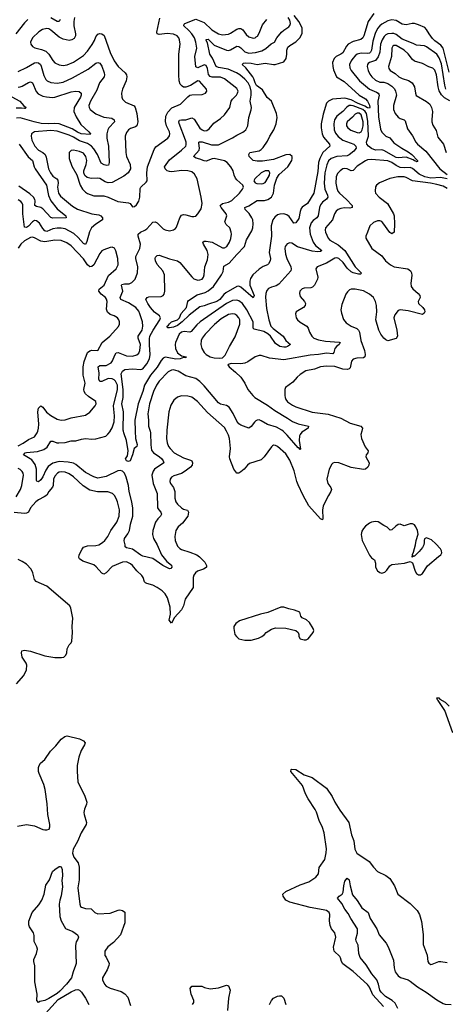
# Model space of a CAD drawing. Header units: inches. Extents: x 1473912 to 1647258, y 640388 to 773423.
# Tile 261 of 420: x 1513664 to 1517833, y 724391 to 734029. Entities that reach past the tile are written whole.
import ezdxf

# ---------------------------------------------------------------- set-up
doc = ezdxf.new("R2010")
doc.units = ezdxf.units.IN
doc.header["$MEASUREMENT"] = 0
doc.layers.add('B5712', color=7, linetype='Continuous')
doc.layers.add('B5713', color=7, linetype='Continuous')

msp = doc.modelspace()

# ---------------------------------------------------------------- linework, layer by layer
at = {"layer": 'B5712', "color": 5}
for points, elevation in [([(1515104.9, 730000), (1515103.2, 729930), (1515108.6, 729888.6), (1515122.8, 729850), (1515136.5, 729830), (1515178.5, 729790), (1515270, 729739.7), (1515337.9, 729717.9), (1515350.2, 729710), (1515358, 729690), (1515353, 729670), (1515337.2, 729650), (1515285.5, 729610), (1515250, 729586.9), (1515174.9, 729565.1), (1515151.8, 729550), (1515139, 729530), (1515136.1, 729510), (1515141.8, 729490), (1515170.6, 729450.6), (1515185, 729410), (1515185.4, 729345.4), (1515193.8, 729310), (1515210, 729287.7), (1515250.1, 729250.1), (1515270, 729236.9), (1515306.4, 729226.4), (1515318, 729210), (1515310.1, 729169.9), (1515258.5, 729101.5), (1515215.8, 729064.2), (1515194, 729030), (1515185.2, 728970), (1515187.7, 728930), (1515210, 728875.5), (1515233.6, 728853.6), (1515250, 728843.9), (1515330, 728818.3), (1515398, 728790), (1515424.9, 728770), (1515477.7, 728717.7), (1515494.9, 728685.1), (1515492.7, 728670), (1515480.6, 728659.4), (1515466, 728650), (1515407, 728630), (1515385.4, 728614.6), (1515368.8, 728591.2), (1515362.3, 728570), (1515362.6, 728470), (1515283.8, 728356.2), (1515267.9, 728290), (1515250, 728251.7), (1515181.3, 728178.7), (1515150, 728122.9), (1515129.9, 728150), (1515141.4, 728210), (1515139.4, 728279.4), (1515110.8, 728370.8), (1515090, 728407.6), (1515058.3, 728438.3), (1515010, 728471.9), (1514970, 728492.4), (1514908.7, 728508.7), (1514896.3, 728516.3), (1514887.6, 728527.6), (1514873.8, 728570), (1514859.8, 728590), (1514813.1, 728633.1), (1514770, 728686.2), (1514750, 728703.4), (1514710, 728720.8), (1514670, 728718.1), (1514570, 728675.2), (1514510, 728614), (1514490, 728602.3), (1514470, 728609.7), (1514414.1, 728674.1), (1514392, 728692), (1514281.6, 728730), (1514251.8, 728750), (1514244.5, 728764.5), (1514248.6, 728790), (1514274.9, 728845.1), (1514290, 728864.2), (1514330, 728877.6), (1514410, 728882.7), (1514438, 728890), (1514475.1, 728910), (1514498, 728930), (1514529, 728971), (1514558.2, 729030), (1514615.5, 729110), (1514638, 729170), (1514642.2, 729230), (1514622.7, 729310), (1514610, 729340.9), (1514592.8, 729370), (1514573.3, 729390), (1514526.4, 729406.4), (1514427, 729407), (1514350, 729423.7), (1514286.9, 729466.9), (1514190, 729554.8), (1514150, 729584.6), (1514110, 729599.5), (1514070, 729604), (1514050, 729599.4), (1514035.6, 729590), (1514010, 729561.1), (1513995.8, 729530), (1513991.9, 729470), (1513986, 729454), (1513950.2, 729410), (1513930, 729376.4), (1513903, 729357), (1513848, 729330), (1513822, 729310), (1513771, 729250), (1513750, 729206.9), (1513730, 729197.7), (1513710, 729196.8), (1513610, 729205)], 780), ([(1513650, 729857.8), (1513697.3, 729882.7), (1513750, 729919.7), (1513810, 729944.7), (1513835.9, 729984.1), (1513840.7, 730000)], 780), ([(1514941.4, 730000), (1514946, 729986), (1514948.4, 729868.4), (1514956.1, 729816.1), (1514974.2, 729790), (1515030, 729754.8), (1515056.8, 729730), (1515071.2, 729710), (1515074.9, 729690), (1514983.2, 729630), (1514970.1, 729609.9), (1514959.8, 729570), (1514970.8, 729490), (1515012.1, 729390), (1515014.2, 729250), (1515026.5, 729230), (1515047.4, 729210), (1515054.3, 729190), (1515043.1, 729170), (1515016.5, 729143.5), (1514994.2, 729110), (1514968.3, 729030), (1514964.2, 728990), (1514973.6, 728950), (1515010.2, 728890), (1515052.8, 728790), (1515105, 728725), (1515150.3, 728690), (1515153.8, 728670), (1515144.4, 728655.6), (1515130, 728654), (1515066.9, 728686.9), (1514970, 728754.7), (1514870, 728778.9), (1514850, 728788.4), (1514770, 728845.1), (1514710, 728860.7), (1514696, 728870), (1514697.6, 728890), (1514688.6, 728928.6), (1514689.8, 728950), (1514722.8, 728997.2), (1514739.1, 729030), (1514749.2, 729090), (1514773.1, 729170), (1514772.8, 729247.2), (1514763.6, 729310), (1514738, 729410), (1514730.4, 729470), (1514708.1, 729550), (1514691.1, 729590), (1514670, 729608.1), (1514650, 729614.7), (1514626.3, 729613.7), (1514510, 729557.6), (1514430, 729542.5), (1514390, 729553), (1514310, 729597.8), (1514214.4, 729674.4), (1514190, 729688.3), (1514138.4, 729698.4), (1514050, 729705.2), (1513990, 729686.7), (1513944.7, 729655.3), (1513919.9, 729620.1), (1513890, 729555.4), (1513870, 729523.6), (1513850, 729503.7), (1513832.1, 729512.1), (1513830, 729518), (1513829.2, 729630), (1513815.2, 729675.2), (1513782, 729722), (1513702.9, 729770), (1513718, 729790), (1513730, 729793.2), (1513838, 729802), (1513899.4, 729820.6), (1513933.9, 729846.1), (1513970, 729903.1), (1513990, 729901.7), (1514026.7, 729886.7), (1514046.6, 729886.6), (1514110, 729891.5), (1514170, 729906.2), (1514214.1, 729905.9), (1514270, 729923.2), (1514310, 729930.2), (1514370, 729923.9), (1514410, 729926.4), (1514506.7, 729953.3), (1514528.3, 729971.7), (1514550, 729999.3), (1514550.4, 730000)], 760), ([(1514795.7, 730000), (1514798.4, 729930), (1514814.4, 729870), (1514812.7, 729850), (1514785.5, 729830), (1514770.2, 729769.8), (1514746, 729710), (1514730, 729704.7), (1514710, 729709.7), (1514699.5, 729730), (1514718.9, 729761.1), (1514728.4, 729810), (1514711.2, 729910), (1514683.6, 729983.6), (1514680.2, 730000)], 740), ([(1517014.6, 730000), (1517006.5, 729970), (1517009, 729950), (1517012.6, 729930), (1517047.9, 729847.9), (1517076, 729810), (1517074.4, 729790), (1517058.4, 729770), (1517054, 729750), (1517086.7, 729690), (1517084.4, 729670), (1517072.4, 729650), (1517051.5, 729628.5), (1517030, 729625.4), (1516910, 729644), (1516790, 729689.7), (1516745.9, 729694.1), (1516730, 729689.5), (1516720.2, 729679.8), (1516694.4, 729630), (1516673.4, 729530), (1516683.1, 729490), (1516710.8, 729450.8), (1516718.5, 729430), (1516713.1, 729410), (1516688, 729372), (1516637.5, 729270), (1516628.6, 729228.6), (1516634, 729150), (1516630, 729134), (1516610, 729142), (1516496.3, 729270), (1516440.8, 729370), (1516390, 729476.3), (1516377.4, 729510), (1516353.6, 729613.6), (1516310, 729716.3), (1516270, 729778.2), (1516190, 729851.3), (1516170, 729862.4), (1516150, 729862.9), (1516141.7, 729858.3), (1516130, 729849.4), (1516059.5, 729750), (1516030, 729720.4), (1515916, 729684), (1515897, 729670), (1515863.8, 729630), (1515830, 729603.5), (1515810, 729589.7), (1515790, 729591.2), (1515762, 729630), (1515721, 729730), (1515718.3, 729750), (1515727.5, 729830), (1515718.4, 729930), (1515710, 729960.5), (1515689, 730000)], 780), ([(1516443.2, 730000), (1516427.3, 729990), (1516410.5, 729970), (1516404.6, 729955.4), (1516402.3, 729910), (1516414.4, 729825.6), (1516410, 729822.7), (1516397.6, 729837.6), (1516390, 729839.5), (1516283.3, 729963.3), (1516243.8, 730000)], 760), ([(1513630, 729359.3), (1513671.6, 729430), (1513684.6, 729470), (1513701.2, 729570), (1513698.2, 729590), (1513690, 729605.6), (1513670, 729624.4), (1513650, 729635.5)], 780), ([(1513631.8, 727528.2), (1513705.1, 727610), (1513730, 727666), (1513734.8, 727710), (1513728.2, 727730), (1513689.8, 727789.8), (1513682, 727830), (1513686.6, 727850), (1513710, 727859), (1513770, 727846.7), (1513910, 727801.1), (1514010, 727786.4), (1514075.1, 727784.9), (1514095.3, 727790), (1514117.2, 727810), (1514125.2, 727830), (1514130, 727872), (1514149, 727910), (1514168.7, 727930), (1514174.5, 727945.5), (1514182.7, 728030), (1514177, 728090), (1514184.5, 728170), (1514164.5, 728270), (1514154.5, 728290), (1513930, 728484.2), (1513826.3, 728530), (1513809.8, 728550), (1513793.6, 728613.6), (1513776.3, 728650), (1513730, 728699.5), (1513690, 728725.1), (1513650, 728743.7)], 820), ([(1517905, 727050), (1517827.2, 727267.2), (1517763.5, 727363.5), (1517755.1, 727370), (1517748.1, 727391.9), (1517770, 727390.2), (1517779.5, 727379.5), (1517830.3, 727350), (1517871.6, 727310)], 780), ([(1513644.6, 726135.4), (1513730, 726150.3), (1513810, 726138), (1513890, 726102.8), (1513910, 726098.8), (1513930, 726098.8), (1513953, 726107), (1513959.7, 726130), (1513958.5, 726150), (1513939.9, 726250), (1513933.3, 726353.3), (1513912.9, 726492.9), (1513901.5, 726541.5), (1513854.6, 726650), (1513848.7, 726671.3), (1513849.8, 726710.2), (1513855.1, 726730), (1513867.3, 726750), (1513912.1, 726787.9), (1513967.2, 726870), (1514019.4, 726920.6), (1514070, 726987.3), (1514106.2, 727013.8), (1514130, 727018.4), (1514248.9, 726988.9), (1514290.8, 726970), (1514304.9, 726950), (1514300.4, 726930), (1514265.7, 726874.3), (1514242.2, 726810), (1514228.4, 726730), (1514226.2, 726670), (1514234.3, 726570), (1514303.6, 726430), (1514321.3, 726370), (1514320.3, 726350), (1514300.1, 726299.9), (1514294.3, 726270), (1514295.6, 726250), (1514319.6, 726170), (1514316.5, 726150), (1514267.5, 726070), (1514230, 725984.2), (1514188.6, 725911.4), (1514180.5, 725870), (1514193.8, 725830), (1514235.9, 725775.9), (1514246.8, 725733.2), (1514248, 725610), (1514234.7, 725530), (1514253.4, 725370), (1514260.7, 725350), (1514270, 725342), (1514310.3, 725330.3), (1514364.4, 725324.4), (1514398.8, 725290), (1514430, 725278.4), (1514550, 725284.2), (1514630, 725313), (1514645.4, 725314.6), (1514671, 725310), (1514693.3, 725293.3), (1514693.4, 725190), (1514651.6, 725070), (1514583.2, 724996.8), (1514527.6, 724952.4), (1514498.7, 724910), (1514499.1, 724870), (1514511.8, 724851.8), (1514539.3, 724790), (1514538, 724770), (1514522.4, 724730), (1514476.3, 724650), (1514476.3, 724630), (1514494.9, 724590), (1514513, 724570), (1514530, 724559.5), (1514550, 724549.2), (1514658, 724518), (1514695.5, 724495.5), (1514722.5, 724462.5), (1514750, 724380.5)], 780), ([(1517228.7, 724370), (1517123.1, 724483.1), (1517090, 724559.7), (1517070, 724584.4), (1516930, 724712.8), (1516827.7, 724787.7), (1516815.4, 724810), (1516807.5, 724847.5), (1516800.3, 724860.3), (1516743, 724910), (1516737.4, 724950), (1516761.6, 725050), (1516749.7, 725089.7), (1516718.7, 725130), (1516703.7, 725163.7), (1516697.4, 725210), (1516701.6, 725270), (1516694, 725290), (1516668.2, 725308.2), (1516637.4, 725317.4), (1516510, 725340.4), (1516310, 725389.7), (1516269.6, 725410), (1516244.2, 725450), (1516242.9, 725470), (1516270, 725496.5), (1516410, 725561.2), (1516494.5, 725590), (1516565.6, 725634.4), (1516591.1, 725668.9), (1516597.2, 725730), (1516654, 725810), (1516667.2, 725872.8), (1516667.6, 725912.4), (1516645.3, 726070), (1516630, 726120.4), (1516596.5, 726190), (1516571.9, 726271.9), (1516559, 726299), (1516490, 726401.4), (1516464.2, 726450), (1516432.7, 726532.7), (1516319.3, 726670), (1516322, 726690), (1516330, 726693), (1516370, 726688.4), (1516450, 726638.3), (1516530.2, 726610.2), (1516668.5, 726508.5), (1516726.1, 726426.1), (1516751.1, 726370), (1516800.2, 726290), (1516889.3, 726170), (1516914.6, 726050), (1516936.6, 725990), (1516947.9, 725910), (1516965.7, 725870), (1517088.5, 725788.5), (1517130, 725733), (1517170, 725690.7), (1517250, 725652.7), (1517290, 725621.6), (1517334.9, 725550), (1517369, 725469), (1517490, 725378), (1517555.5, 725310), (1517579.3, 725270), (1517600.7, 725200.7), (1517616.1, 725076.1), (1517615.2, 724975.2), (1517653.7, 724873.7), (1517662, 724810), (1517670, 724794), (1517690, 724782), (1517703.6, 724783.6), (1517769.4, 724810.6), (1517790, 724810.6), (1517850, 724800.5)], 780), ([(1517367.6, 724350), (1517342.9, 724402.9), (1517312, 724430), (1517247.4, 724467.4), (1517203.7, 724510), (1517191.6, 724530), (1517179.9, 724590), (1517162, 724630), (1517112.3, 724690), (1517057.8, 724777.8), (1516997.7, 724850), (1516985, 724890), (1516977.7, 724970), (1516959.1, 725010), (1516955.4, 725030), (1516971.7, 725088.3), (1516971.6, 725131.6), (1516905.8, 725230), (1516880.8, 725280.8), (1516850, 725323.9), (1516819, 725379), (1516778, 725430), (1516793.2, 725450), (1516820.9, 725470), (1516831.4, 725488.6), (1516838.7, 725550), (1516850, 725598), (1516870, 725626), (1516890.3, 725610), (1516900.4, 725550), (1516923.7, 725463.7), (1516970, 725407.3), (1517016.7, 725336.7), (1517076.3, 725290), (1517098, 725230), (1517161.3, 725130), (1517183.8, 725070), (1517252.4, 724990), (1517274, 724954), (1517324.8, 724824.8), (1517332, 724750), (1517341.8, 724710), (1517370.4, 724670), (1517393.7, 724653.7), (1517470, 724630.2), (1517490, 724619.1), (1517561.3, 724561.3), (1517646.5, 724510), (1517750, 724434.4), (1517810, 724398.9), (1517830, 724393.1), (1517890, 724390.3)], 760), ([(1513918.9, 724301.1), (1514042.1, 724437.9), (1514170, 724513.8), (1514210, 724532.2), (1514235.5, 724535.5), (1514250.2, 724530.2), (1514270.4, 724510), (1514310.5, 724450), (1514342, 724390)], 760), ([(1515358, 724390), (1515369.4, 724410), (1515369.5, 724430), (1515345.4, 724490), (1515334.5, 724545.5), (1515349.7, 724570.3), (1515448.1, 724568.1), (1515474.6, 724554.6), (1515530, 724544.2), (1515610, 724551.5), (1515690, 724579.3), (1515710, 724570.7), (1515724.9, 724530), (1515708.8, 724450), (1515699.5, 724330)], 780), ([(1516109.6, 724390.4), (1516129.3, 724430), (1516150, 724450.6), (1516190, 724470.6), (1516210, 724474), (1516230, 724474), (1516250, 724451), (1516270.4, 724390)], 780)]:
    msp.add_lwpolyline(points, dxfattribs=dict(at, elevation=elevation))
for points, elevation in [([(1517150, 729116.9), (1517111.3, 729110), (1517090, 729100.5), (1517050, 729071.8), (1517030.4, 729050), (1517016.7, 729023.3), (1517009.1, 728990.9), (1517017.7, 728930), (1517089.1, 728789.1), (1517110, 728762), (1517140.7, 728740.7), (1517148.2, 728710), (1517148.8, 728668.8), (1517170, 728633.4), (1517190, 728616.4), (1517210, 728610.4), (1517238.9, 728621.1), (1517260.1, 728639.9), (1517290, 728682), (1517310, 728695.3), (1517431.8, 728708.2), (1517490, 728724.7), (1517510, 728712), (1517536.3, 728630), (1517550, 728607.3), (1517570, 728594), (1517590, 728594), (1517610, 728607.3), (1517658, 728682), (1517765.1, 728774.9), (1517789.6, 728790.4), (1517799.6, 728810), (1517795.8, 728830), (1517784, 728850), (1517740, 728900), (1517696.4, 728936.4), (1517650, 728958), (1517630, 728948), (1517624, 728930), (1517626.8, 728910), (1517622.8, 728890), (1517610, 728862), (1517578, 728822), (1517530, 728778), (1517522, 728778), (1517508.9, 728768.9), (1517510, 728794), (1517522, 728818), (1517541.2, 728890), (1517546.6, 728930), (1517566.3, 728993.7), (1517561.6, 729030), (1517545.1, 729065.1), (1517530, 729082.9), (1517510, 729093.3), (1517490, 729095.4), (1517430, 729074.5), (1517391, 729091), (1517370, 729088.3), (1517347.6, 729072.4), (1517310, 729034.5), (1517292.9, 729032.9), (1517262.8, 729062.8), (1517230, 729078), (1517173.9, 729113.9)], 820), ([(1516250, 728279.5), (1516222.4, 728277.6), (1516093.7, 728226.3), (1516022, 728210), (1515815.6, 728144.4), (1515779.9, 728120.1), (1515762, 728090), (1515760.7, 728070), (1515770.7, 728010.7), (1515786.8, 727990), (1515811.3, 727970), (1515870, 727954.9), (1515930, 727954.9), (1516004.8, 727975.2), (1516035.3, 727990), (1516062, 728010), (1516078, 728030), (1516130, 728064.7), (1516170, 728076), (1516270, 728074), (1516370, 728050.8), (1516391, 728030), (1516398.8, 728010), (1516398.8, 727990), (1516411.3, 727970), (1516450, 727957.3), (1516470, 727959.1), (1516490, 727968.2), (1516537.2, 728030), (1516544, 728050), (1516539, 728070), (1516501.2, 728130), (1516473.6, 728153.6), (1516430, 728175.3), (1516419, 728190), (1516408, 728230), (1516355.3, 728250), (1516301.7, 728261.7)], 820), ([(1513850, 724409.6), (1513834, 724430), (1513837.2, 724490), (1513814, 724610), (1513812.7, 724767.3), (1513803.7, 724810), (1513804.5, 724830), (1513829.6, 724890), (1513838.4, 724930), (1513833.6, 724953.6), (1513807, 725007), (1513806, 725066), (1513801.2, 725090), (1513762, 725150), (1513754.5, 725170), (1513754.2, 725205.8), (1513786, 725290), (1513853.4, 725366.6), (1513881.7, 725410), (1513905.4, 725470), (1513921.6, 725558.4), (1513957, 725610), (1513986.6, 725690), (1514008, 725712), (1514050, 725741), (1514059.8, 725739.8), (1514070, 725738), (1514080.5, 725710), (1514083, 725650), (1514077.1, 725602.9), (1514082.6, 725542.6), (1514072, 725452), (1514057.1, 725410), (1514050.8, 725370), (1514057.1, 725250), (1514069.4, 725209.4), (1514114, 725134), (1514183.6, 725103.6), (1514231, 725070), (1514238, 725058), (1514240.7, 725050), (1514235.5, 725030), (1514218.7, 725001.3), (1514212, 724968), (1514216.5, 724790), (1514212.4, 724770), (1514186.7, 724710), (1514171.8, 724650), (1514124.2, 724590), (1514058.4, 724521.6), (1514030, 724497), (1513950, 724448.9), (1513910, 724429.9), (1513861.3, 724418.7)], 760)]:
    msp.add_lwpolyline(points, close=True, dxfattribs=dict(at, elevation=elevation))
at = {"layer": 'B5713', "color": 5}
for points, elevation in [([(1517133.2, 734090), (1517077.3, 734010), (1517035.5, 733870), (1517025.4, 733850), (1517006.3, 733833.7), (1516930, 733814.5), (1516882.7, 733790), (1516865.3, 733770), (1516830, 733705), (1516810.1, 733689.9), (1516765.2, 733670), (1516743.6, 733650), (1516729.1, 733610), (1516729.6, 733569.6), (1516737.9, 733537.9), (1516766.2, 733470), (1516842.9, 733422.9), (1516987.4, 733290), (1517052.6, 733252.6), (1517070.4, 733230.4), (1517090, 733192.1), (1517092.4, 733167.6), (1517090, 733164.1), (1517070, 733165.9), (1517043.8, 733183.8), (1516973.1, 733210), (1516910, 733244), (1516850, 733259.4), (1516728.6, 733251.4), (1516688, 733232), (1516669.6, 733210.4), (1516635, 733105), (1516616.6, 733010), (1516616.6, 732970), (1516626.4, 732910), (1516638.2, 732878.2), (1516697.8, 732810), (1516700.7, 732790), (1516632.5, 732727.5), (1516602.3, 732670), (1516592.2, 732630), (1516583.7, 732543.7), (1516545.5, 732330), (1516482.2, 732230), (1516430, 732193.1), (1516420.9, 732179.1), (1516409.6, 732150.4), (1516397.4, 732082.6), (1516370, 732039.1), (1516350, 732038.3), (1516303.3, 732103.3), (1516279.7, 732119.7), (1516250, 732128.8), (1516213.5, 732126.5), (1516190, 732118.3), (1516163.4, 732096.6), (1516144.8, 732070), (1516128.4, 732010), (1516129.6, 731910), (1516108.7, 731750), (1516119.1, 731690), (1516118.3, 731670), (1516102, 731638), (1516090, 731628.2), (1516050, 731613.6), (1516010, 731586.5), (1515947.9, 731530), (1515924.4, 731495.6), (1515917.5, 731470), (1515918.9, 731430), (1515961.5, 731330), (1515950, 731305.6), (1515831, 731411), (1515810, 731419.1), (1515790, 731416.2), (1515683.4, 731356.6), (1515662.1, 731337.9), (1515624.7, 731290), (1515595.8, 731270), (1515514.3, 731245.7), (1515470, 731226.6), (1515430, 731219.6), (1515323.2, 731136.8), (1515257.2, 731070), (1515210, 731035.9), (1515170, 731020.3), (1515130, 731012), (1515113.6, 731013.6), (1515109.8, 731030), (1515121.8, 731038.2), (1515130, 731052.2), (1515151.8, 731070), (1515209.8, 731090.2), (1515229.7, 731110), (1515246.1, 731153.9), (1515298, 731210), (1515309.6, 731270), (1515318.3, 731281.7), (1515403.9, 731336.1), (1515480.5, 731359.5), (1515510, 731373.6), (1515562.3, 731417.7), (1515640.9, 731530), (1515655.7, 731564.3), (1515664.5, 731615.5), (1515716, 731644), (1515790, 731731.7), (1515865.5, 731810), (1515885, 731875), (1515939.3, 731960.7), (1515947.7, 731990), (1515951.2, 732030), (1515947.5, 732070), (1515939.1, 732090), (1515912.4, 732132.4), (1515871.6, 732170), (1515868.3, 732190), (1515910, 732207.8), (1515990, 732258.8), (1516061.9, 732258.1), (1516093.2, 732270), (1516130, 732291.8), (1516150.5, 732329.5), (1516159.3, 732410), (1516181.6, 732478.4), (1516206.9, 732513.1), (1516291.3, 732590), (1516329.8, 732650), (1516334.3, 732670), (1516332.4, 732690), (1516310, 732710.7), (1516270, 732704.8), (1516150, 732660.2), (1516043.9, 732643.9), (1515990, 732643.7), (1515949.8, 732649.8), (1515911.8, 732690), (1515907, 732710), (1515919.3, 732730), (1516010, 732745.8), (1516030, 732756.5), (1516050, 732777), (1516090, 732841.3), (1516113.5, 732890), (1516154.2, 732950), (1516177.6, 733010), (1516187.6, 733070), (1516178.8, 733110), (1516130, 733231.3), (1516088.1, 733268.1), (1516042.1, 733342.1), (1515984, 733384), (1515970, 733410), (1515959.1, 733450), (1515948.7, 733470), (1515878.8, 733558.8), (1515843.6, 733590), (1515856.4, 733603.6), (1515872.5, 733607.5), (1515930, 733602.6), (1515990, 733590.1), (1516070, 733601.5), (1516150, 733588.9), (1516168, 733590), (1516250, 733617.7), (1516272.8, 733650), (1516280.2, 733690), (1516280.9, 733730), (1516290, 733758.9), (1516310, 733777.5), (1516369.3, 733810.7), (1516410, 733853.8), (1516430, 733895.5), (1516429.9, 733950), (1516397.5, 734010), (1516351.4, 734070)], 720), ([(1513745.6, 734030), (1513710, 733997.8), (1513626.8, 733890)], 760), ([(1514202.2, 734050), (1514195.8, 734010), (1514196, 733970), (1514210.2, 733889.8), (1514210.2, 733869.8), (1514196.9, 733843.1), (1514176.3, 733830), (1514150, 733825.7), (1514090, 733836.8), (1514050, 733858.6), (1513970, 733926.3), (1513950, 733937.8), (1513930, 733942.3), (1513886.9, 733933.1), (1513852.2, 733910), (1513790.4, 733850), (1513772, 733810), (1513774.4, 733790), (1513790, 733766), (1513813.7, 733753.7), (1513876.9, 733736.9), (1513920.1, 733720.1), (1513951.5, 733691.5), (1513990, 733630.3), (1514010, 733607.4), (1514050, 733586), (1514090, 733579.5), (1514130, 733586.5), (1514190, 733612.3), (1514290, 733678.9), (1514330, 733721.8), (1514375.8, 733784.2), (1514396.4, 733823.6), (1514410, 733862.4), (1514430, 733887.4), (1514450, 733893.8), (1514470, 733890.3), (1514493.3, 733873.3), (1514550, 733708.7), (1514590, 733627), (1514630, 733571.8), (1514698.4, 733510), (1514711.7, 733490), (1514714, 733470), (1514708.2, 733430), (1514671.7, 733350), (1514662.6, 733310), (1514664.2, 733270), (1514671.3, 733251.3), (1514700, 733220), (1514785.8, 733185.8), (1514796.5, 733170), (1514812, 733110), (1514821.1, 733030), (1514810.4, 732990), (1514798.9, 732981.1), (1514750, 732963.9), (1514730.3, 732950), (1514710, 732925.1), (1514696.5, 732890), (1514702.4, 732730), (1514711.7, 732690), (1514745.7, 732610), (1514748.7, 732570), (1514726.4, 732530), (1514684.1, 732495.9), (1514570, 732433.5), (1514530, 732430.9), (1514501.8, 732441.8), (1514450, 732474.8), (1514430, 732478.7), (1514370, 732473.1), (1514350, 732476), (1514325.1, 732485.1), (1514303.1, 732503.1), (1514292.8, 732530), (1514293.7, 732550), (1514315.1, 732610), (1514323.1, 732650), (1514313.8, 732690), (1514290, 732723.1), (1514250, 732738.8), (1514190, 732750.9), (1514170, 732749.6), (1514150.3, 732729.7), (1514150.3, 732670), (1514176.3, 732596.3), (1514223.8, 732510), (1514256.4, 732410), (1514280.4, 732370), (1514310, 732340.4), (1514330, 732327), (1514390, 732304.6), (1514490, 732304.2), (1514530, 732292.2), (1514624.7, 732250), (1514730, 732237.3), (1514748, 732228), (1514770, 732198), (1514790, 732198.8), (1514810, 732216), (1514830, 732251.3), (1514840.5, 732290), (1514842.9, 732377.1), (1514849.6, 732390.4), (1514903.2, 732436.8), (1514912.7, 732450), (1514909.6, 732529.6), (1514917.3, 732590), (1514980.6, 732759.4), (1514996.2, 732783.8), (1515115.1, 732870), (1515130, 732891.3), (1515135.6, 732910), (1515131.5, 732930), (1515101.7, 732990), (1515091.7, 733031.7), (1515095.4, 733084.6), (1515115.6, 733124.4), (1515153.2, 733166.8), (1515238, 733202), (1515310, 733274.9), (1515330, 733288.5), (1515350, 733293.4), (1515450, 733296.5), (1515483.7, 733310), (1515497.6, 733330), (1515493.3, 733350), (1515426.7, 733426.7), (1515410, 733430.7), (1515336.4, 733383.6), (1515290, 733369.7), (1515270, 733369.7), (1515256.6, 733376.6), (1515237.4, 733397.4), (1515227.4, 733430), (1515223.8, 733490), (1515223.9, 733690), (1515234.5, 733790), (1515230.6, 733830), (1515223.5, 733850), (1515206.3, 733870), (1515170, 733885.5), (1515110, 733894.6), (1515030, 733882.5), (1515011.8, 733890), (1515007.2, 733907.2), (1515036.9, 734043.1)], 780), ([(1514059.4, 734030), (1514050.1, 734009.9), (1514030, 734011.4), (1513970, 734046)], 760), ([(1514550.4, 730000), (1514570, 730033), (1514588.4, 730091.6), (1514594.2, 730150), (1514583.8, 730250), (1514622.8, 730410), (1514621, 730450), (1514603, 730490), (1514590, 730503.9), (1514570, 730514.5), (1514530, 730515.7), (1514470, 730487.7), (1514448.7, 730488.7), (1514440.6, 730510), (1514442.7, 730570), (1514434.5, 730630), (1514450, 730643.2), (1514510, 730644.7), (1514559.2, 730670), (1514574.4, 730690), (1514595, 730745), (1514610, 730766.3), (1514630, 730770.2), (1514710, 730738.5), (1514770, 730736.1), (1514812.2, 730747.8), (1514830, 730763.7), (1514842.5, 730790), (1514849.1, 730850), (1514824.2, 730910), (1514825.6, 730930), (1514863, 730990), (1514871.1, 731030), (1514866.5, 731070), (1514842.3, 731150), (1514830, 731176.4), (1514800.3, 731210), (1514730, 731258.7), (1514656.4, 731290), (1514648.7, 731310), (1514675.3, 731370), (1514661.5, 731430), (1514664.7, 731435.3), (1514690, 731443), (1514735.4, 731444.6), (1514764.1, 731455.9), (1514795.6, 731490), (1514819.8, 731550), (1514821.6, 731610), (1514800.8, 731690), (1514801.2, 731710), (1514841, 731790), (1514847, 731830), (1514824.4, 731910), (1514826.2, 731930), (1514847.3, 731950), (1514890, 731967.1), (1514910, 731980.2), (1514970, 732046), (1514990, 732051.6), (1515010, 732038.9), (1515070, 731980.3), (1515090, 731970.3), (1515130, 731962.6), (1515169.7, 731970.3), (1515190, 731983.8), (1515201, 731999), (1515232.6, 732090), (1515250, 732115.8), (1515270, 732121.1), (1515290, 732118.7), (1515350, 732101.7), (1515370, 732101.1), (1515390, 732107), (1515410, 732128.2), (1515441.8, 732178.2), (1515451.2, 732228.8), (1515442.8, 732290), (1515402.2, 732470), (1515377.3, 732517.3), (1515350, 732538), (1515310, 732550.6), (1515252.3, 732552.3), (1515150, 732540.2), (1515130, 732542.5), (1515109.7, 732550), (1515088.1, 732568.1), (1515083.5, 732590), (1515130, 732657.5), (1515250.7, 732750), (1515290.4, 732789.6), (1515296, 732804), (1515295.9, 732830), (1515289.4, 732850), (1515227.2, 733012.8), (1515223.2, 733030), (1515230, 733044.9), (1515250, 733049.3), (1515290, 733048), (1515350, 733069.2), (1515373.8, 733053.8), (1515430, 732965.8), (1515450, 732949.4), (1515470, 732940.9), (1515496.7, 732943.3), (1515519.6, 732960.4), (1515564.5, 733015.5), (1515630, 733060.9), (1515670, 733098.9), (1515722, 733170), (1515734, 733230), (1515747.4, 733250), (1515786.6, 733290), (1515798.9, 733310), (1515803.8, 733330), (1515790, 733355.3), (1515669.7, 733450), (1515630, 733466.3), (1515550, 733464.5), (1515530, 733471.3), (1515513.3, 733493.3), (1515504.2, 733550), (1515490, 733581.6), (1515470, 733585.8), (1515410, 733558.4), (1515388.3, 733568.3), (1515379.1, 733670), (1515398.9, 733750), (1515390.5, 733810), (1515375.2, 733850), (1515349.2, 733890), (1515322.5, 733922.5), (1515271.1, 733970), (1515276.6, 733983.4), (1515280.5, 733990), (1515390, 734032.9), (1515470, 734000.6), (1515545.7, 733930), (1515610.8, 733889.2), (1515650, 733880.9), (1515710, 733887.8), (1515730, 733895.6), (1515790, 733935.3), (1515810, 733942.3), (1515830, 733941.5), (1515849.5, 733929.5), (1515883.1, 733883.1), (1515910, 733860.8), (1515950, 733849.3), (1515970, 733852.4), (1515980.7, 733859.3), (1515992.1, 733867.9), (1516010, 733895.3), (1516042.1, 733977.9), (1516084.7, 734030)], 760), ([(1514680.2, 730000), (1514678.1, 730010), (1514682.6, 730190), (1514665.9, 730270), (1514677, 730330), (1514676.8, 730410), (1514657.7, 730562.3), (1514671.9, 730590), (1514695.8, 730604.2), (1514770, 730610.8), (1514850, 730605.5), (1514870, 730610.7), (1514910, 730659), (1514935.2, 730710), (1514943.1, 730750), (1514934.3, 730845.7), (1514934.6, 730905.4), (1514939.3, 730930), (1514970.3, 730989.7), (1515037.4, 731090), (1515042.7, 731110), (1515033.5, 731130), (1514985.3, 731165.3), (1514944.5, 731210), (1514918, 731250), (1514900.5, 731290), (1514911.3, 731308.7), (1514930, 731316), (1515050, 731317.7), (1515070.7, 731329.3), (1515079.3, 731340.7), (1515087.3, 731370), (1515084.2, 731530), (1515067.2, 731570), (1515010, 731631.6), (1514993.7, 731670), (1514989.8, 731690), (1514994.9, 731705.1), (1515010, 731719.3), (1515030, 731723.1), (1515130, 731689.2), (1515210, 731668.9), (1515233.5, 731653.5), (1515350, 731511.8), (1515370, 731493.8), (1515410, 731480.2), (1515430, 731482), (1515450, 731490.2), (1515465.3, 731510), (1515472.2, 731530), (1515478.7, 731610), (1515502.4, 731677.6), (1515508.8, 731730), (1515500.7, 731770), (1515463.5, 731830), (1515458, 731850), (1515470, 731860.3), (1515490, 731861.5), (1515548, 731850), (1515650, 731796.5), (1515670, 731794.3), (1515694.5, 731810), (1515718, 731850), (1515731.8, 731888.2), (1515737.8, 731930), (1515736, 731950), (1515721.1, 731990), (1515685.1, 732025.1), (1515674.6, 732050), (1515692.3, 732107.7), (1515685.3, 732130), (1515636.8, 732190), (1515626.9, 732210), (1515651.4, 732228.6), (1515710, 732242), (1515741.9, 732258.1), (1515816.3, 732330), (1515847.6, 732370), (1515857, 732390), (1515849.4, 732410), (1515790, 732461.3), (1515778, 732478), (1515765.8, 732505.8), (1515755.5, 732550), (1515733.8, 732590), (1515695.9, 732630), (1515670, 732647.7), (1515570, 732669.2), (1515550, 732667.7), (1515490, 732643.8), (1515470, 732646.8), (1515430, 732664.7), (1515392.2, 732672.2), (1515368.2, 732690), (1515420.6, 732750), (1515424.3, 732770), (1515418.4, 732821.6), (1515419.5, 732830), (1515425.7, 732834.3), (1515450, 732832.4), (1515543.9, 732803.9), (1515610, 732805.3), (1515748.4, 732871.6), (1515790, 732899.7), (1515850, 732926.3), (1515863.6, 732936.4), (1515878, 732950), (1515898, 732990), (1515909.7, 733070), (1515932.4, 733147.6), (1515933.5, 733170), (1515921.2, 733230), (1515931.1, 733288.9), (1515931.5, 733330), (1515922.1, 733370), (1515902.3, 733410), (1515870, 733447.3), (1515820.3, 733490), (1515788.7, 733510), (1515704.6, 733544.6), (1515610, 733560.9), (1515590, 733570.6), (1515552, 733652), (1515526, 733690), (1515502.8, 733802.8), (1515490, 733826.3), (1515490, 733835.5), (1515510, 733838), (1515570, 733780.7), (1515690, 733731.1), (1515710, 733728.4), (1515730, 733734.5), (1515790, 733769.4), (1515810, 733767.4), (1515830, 733754.4), (1515870, 733713.9), (1515910, 733700.7), (1515973.7, 733706.3), (1516035.1, 733724.9), (1516073.8, 733746.2), (1516126.9, 733793.1), (1516158.7, 733810), (1516184.1, 733850), (1516230, 733906.4), (1516250, 733927.6), (1516299.9, 733960.1), (1516309.3, 733970.7), (1516315.4, 733990), (1516310, 734025.4), (1516294.5, 734050)], 740), ([(1517870, 733515.6), (1517811.1, 733751.1), (1517790, 733780.9), (1517730, 733822.3), (1517706, 733846), (1517673.6, 733890), (1517650, 733933.3), (1517632.6, 733952.6), (1517570, 733979.6), (1517530, 733991.1), (1517508.9, 733991.1), (1517450, 733979.8), (1517410, 733984.5), (1517350, 734021), (1517310, 734028.4), (1517270, 734016.5), (1517210, 733984.3), (1517190, 733967.7), (1517170, 733941.4), (1517146.2, 733893.8), (1517121.9, 733818.1), (1517110.9, 733730), (1517100.1, 733710), (1517090, 733701.1), (1517070, 733696.4), (1517010, 733701), (1516970, 733689.9), (1516950, 733675.9), (1516926.4, 733650), (1516910, 733627.1), (1516894.8, 733590), (1516897.4, 733557.4), (1516910.2, 733530), (1516990.9, 733430), (1517089.1, 733349.1), (1517159.5, 733319.5), (1517176.1, 733310), (1517181.1, 733301.1), (1517185.6, 733290), (1517173.4, 733230), (1517178, 733078), (1517197.9, 732957.9), (1517210, 732929.2), (1517249.2, 732890), (1517290.7, 732870.7), (1517330, 732823.5), (1517405.5, 732770), (1517470, 732735), (1517504.7, 732710), (1517561.3, 732650), (1517559.5, 732640.5), (1517550, 732637.6), (1517544.7, 732644.7), (1517530, 732647.9), (1517518.4, 732658.4), (1517450, 732682.6), (1517370, 732677.1), (1517350, 732681.1), (1517231.8, 732748.2), (1517210, 732754.2), (1517150, 732750.8), (1517110, 732769.3), (1517080.5, 732790), (1517065.5, 732810), (1517062.3, 732830), (1517081.7, 732890), (1517074.5, 733034.5), (1517059.7, 733110), (1517047.5, 733130), (1517024.7, 733150), (1516930, 733186.9), (1516909.8, 733190.2), (1516892.5, 733187.5), (1516868.1, 733171.9), (1516829.2, 733130), (1516770, 733083.7), (1516747.5, 733050), (1516741.4, 733010), (1516744.8, 732950), (1516758, 732918), (1516784.6, 732884.6), (1516830, 732850.9), (1516935.6, 732810), (1516956.2, 732790), (1516958.8, 732770), (1516937.9, 732742.1), (1516890, 732706), (1516870, 732696.3), (1516770, 732690.4), (1516715.2, 732670), (1516690, 732646.4), (1516672.3, 732607.7), (1516653.3, 732530), (1516644.9, 732430), (1516653.3, 732370), (1516679.2, 732310), (1516682.2, 732290), (1516669.1, 732270.9), (1516630, 732241.5), (1516610, 732216), (1516600.7, 732190), (1516588.5, 732110), (1516575.5, 732090), (1516538.2, 732061.8), (1516519.8, 732040.2), (1516507.6, 732012.4), (1516503.8, 731990), (1516509.3, 731930), (1516539, 731850), (1516560.1, 731820.1), (1516623.8, 731770), (1516610, 731759.7), (1516584.1, 731755.9), (1516530, 731761.7), (1516386.7, 731806.7), (1516330, 731841.1), (1516310, 731845.1), (1516284.2, 731835.8), (1516264.7, 731810), (1516262.2, 731790), (1516267.5, 731732.5), (1516280.6, 731690), (1516318.5, 731610), (1516322.4, 731590), (1516319, 731570), (1516201.5, 731438.5), (1516177.6, 731422.4), (1516130, 731410.8), (1516102.6, 731397.4), (1516083.5, 731376.5), (1516073.5, 731350), (1516071.8, 731311.8), (1516081.4, 731201.4), (1516103.9, 731090), (1516125.2, 731030), (1516146.9, 731006.9), (1516243.1, 730930), (1516270.3, 730890), (1516317.3, 730850), (1516288, 730830), (1516270, 730825), (1516250, 730822.7), (1516211.8, 730830), (1516170, 730858.5), (1516121.7, 730930), (1516095, 730955), (1516055.2, 730975.2), (1515960.2, 731000.2), (1515949.8, 731010), (1515949.9, 731070), (1515888.8, 731190), (1515845.8, 731250), (1515810, 731277.4), (1515790, 731283.4), (1515750, 731279.6), (1515690, 731252.1), (1515431.1, 731070), (1515399.1, 731040.9), (1515343.7, 730976.3), (1515330, 730968.7), (1515275.6, 730975.6), (1515248.6, 730970), (1515225.9, 730950), (1515190.1, 730870), (1515186.4, 730850), (1515189.5, 730810.5), (1515210, 730767.1), (1515250, 730739.5), (1515294, 730730), (1515290, 730718), (1515270, 730720.9), (1515234.8, 730710), (1515193.8, 730706.2), (1515110, 730723.8), (1515090, 730724.3), (1515070, 730717), (1515050, 730694.2), (1515011.7, 730628.3), (1514944.8, 730550), (1514888.3, 730450), (1514870, 730388.2), (1514823.2, 730270), (1514791.3, 730110), (1514795.7, 730000)], 740), ([(1517837.5, 733350), (1517826.7, 733386.7), (1517795, 733595), (1517773.7, 733653.7), (1517750, 733691.4), (1517650, 733763.8), (1517630, 733771.7), (1517550, 733778.2), (1517516.6, 733796.6), (1517410, 733836.9), (1517350, 733884.8), (1517330, 733892.3), (1517310, 733894.2), (1517270, 733888.8), (1517250, 733879.3), (1517235, 733865), (1517213.4, 733830), (1517198.9, 733790), (1517190.1, 733709.9), (1517176.3, 733663.7), (1517149.3, 733630.7), (1517090.3, 733610), (1517078.7, 733601.3), (1517069.2, 733590), (1517067.8, 733570), (1517078.5, 733530), (1517094.7, 733494.7), (1517112.9, 733470), (1517150, 733435.9), (1517190, 733418.5), (1517230, 733416.2), (1517270, 733405.5), (1517310, 733378), (1517333.4, 733353.4), (1517346.3, 733330), (1517355.3, 733290), (1517323.8, 733190), (1517326.4, 733150), (1517342.2, 733110), (1517370, 733075.6), (1517390, 733062), (1517428.2, 733048.2), (1517438.2, 733038.2), (1517461.6, 732961.6), (1517510.8, 732890.8), (1517542.4, 732830), (1517560.2, 732810), (1517641.6, 732741.6), (1517777.8, 732570), (1517850, 732513.1)], 760), ([(1517875.3, 733235.3), (1517823.9, 733263.9), (1517794.1, 733294.1), (1517773.8, 733333.8), (1517763.9, 733370), (1517746.2, 733490), (1517730, 733536.1), (1517710, 733553.3), (1517670, 733568.2), (1517610, 733600.6), (1517530, 733622.2), (1517510, 733639.8), (1517470, 733693.4), (1517429.8, 733730), (1517350, 733775.9), (1517330, 733777.1), (1517320.2, 733770), (1517310.2, 733750), (1517304.4, 733670), (1517276.2, 733570), (1517278.5, 733550), (1517291.8, 733531.8), (1517340.8, 733500.7), (1517376.5, 733470), (1517410, 733453.7), (1517473.6, 733433.6), (1517507.1, 733410), (1517530.8, 733370.7), (1517539.7, 733310), (1517548, 733288), (1517650, 733226.7), (1517680.4, 733200.4), (1517696.9, 733170), (1517708.2, 733130), (1517700.2, 733050), (1517700.7, 733030), (1517710, 732996.3), (1517743.9, 732943.9), (1517760, 732880), (1517813.8, 732810), (1517840.2, 732730)], 780), ([(1513650, 733522.2), (1513730, 733559.8), (1513810, 733607.3), (1513830, 733610.8), (1513850, 733607.5), (1513868.3, 733590), (1513875.2, 733575.2), (1513901.4, 733481.4), (1513921.8, 733441.8), (1513934, 733430), (1513970, 733414.5), (1514030, 733406.3), (1514090, 733418.1), (1514180.4, 733459.6), (1514336.7, 733543.3), (1514410, 733602.4), (1514429.4, 733610), (1514450, 733604.6), (1514470, 733574.9), (1514492.9, 733507.1), (1514496.3, 733490), (1514492.5, 733470), (1514447.4, 733410), (1514421.3, 733338.7), (1514356.8, 733230), (1514342.5, 733190), (1514344.3, 733170), (1514356.2, 733150), (1514410, 733107.7), (1514490, 733075.5), (1514566.3, 733066.3), (1514588.9, 733050), (1514592.4, 733030), (1514536.5, 732970), (1514526.2, 732950), (1514516.3, 732910), (1514518, 732870), (1514533.4, 732790), (1514542.3, 732630), (1514534.9, 732605.1), (1514517.7, 732602.3), (1514493.4, 732606.6), (1514462.8, 732622.8), (1514426.2, 732710), (1514390, 732766.1), (1514367.2, 732790), (1514330, 732815.3), (1514250, 732841.7), (1514190, 732879), (1514150, 732897.6), (1514030, 732938.5), (1513970, 732944.1), (1513808.5, 732931.5), (1513780.3, 732910), (1513776.5, 732890), (1513784.3, 732850), (1513813.8, 732790), (1513850, 732752.1), (1513890, 732729.3), (1513913, 732710), (1513924.1, 732684.1), (1513945.1, 732570), (1513964.8, 732530), (1513990, 732498.4), (1514029.2, 732470), (1514037.2, 732457.2), (1514041.9, 732430), (1514035, 732390), (1514036.6, 732370), (1514045.5, 732330), (1514062.6, 732302.6), (1514183.2, 732203.2), (1514230, 732175.5), (1514370, 732128.7), (1514438.1, 732118.1), (1514457.6, 732110), (1514476.5, 732090), (1514477, 732070), (1514410, 732026.3), (1514368.2, 731990), (1514348.3, 731951.7), (1514323.4, 731856.6), (1514310, 731829.7), (1514290, 731837.3), (1514237.9, 731897.9), (1514196, 731936), (1514110, 731981.2), (1514070, 731989.4), (1514030, 731989.4), (1513990, 731981.2), (1513930, 731955.9), (1513910, 731961.2), (1513890, 731984.4), (1513858.4, 732038.4), (1513830, 732061.1), (1513810, 732062.3), (1513790, 732049.1), (1513750, 732007.6), (1513730, 731995), (1513710, 731996.9), (1513695.7, 732130), (1513695.4, 732215.4), (1513690, 732234.3), (1513677.2, 732250), (1513650, 732265.6)], 760), ([(1513651, 733369), (1513670, 733370.1), (1513690, 733377.7), (1513750, 733414.3), (1513770, 733420.7), (1513790.7, 733410.7), (1513827.1, 733327.1), (1513844.5, 733304.5), (1513890, 733278.7), (1513928, 733272), (1513987.1, 733267.1), (1514010, 733270.2), (1514170, 733322.3), (1514210, 733330.2), (1514246.3, 733326.3), (1514266.4, 733310), (1514268, 733290), (1514261.4, 733270), (1514199, 733170), (1514193.7, 733130), (1514217.6, 733077.6), (1514262.3, 733002.3), (1514341.6, 732930), (1514357.3, 732910), (1514354.6, 732905.4), (1514267.8, 732910), (1514230, 732926.8), (1514179.9, 732959.9), (1514050, 733008.5), (1514010, 733013.3), (1513948.8, 733008.8), (1513873.9, 733013.9), (1513807.9, 733027.9), (1513670, 733068.7), (1513634.9, 733065.1)], 740), ([(1513553.1, 733293.1), (1513665.3, 733230), (1513705.1, 733185.1), (1513726.8, 733170), (1513719.3, 733160.7), (1513710, 733158), (1513682.7, 733162.7), (1513630, 733162.4)], 720), ([(1513659.6, 732810), (1513746.1, 732686.1), (1513790.8, 732650), (1513806.5, 732590), (1513817.2, 732570), (1513928.1, 732410), (1513947.8, 732307.8), (1513970, 732256.3), (1514030, 732177.8), (1514118, 732110), (1514118.8, 732090), (1513990, 732086.1), (1513970, 732091.7), (1513890, 732177.3), (1513870, 732189.9), (1513830, 732199.4), (1513813.7, 732210), (1513815.3, 732255.3), (1513812.3, 732270), (1513798.3, 732290), (1513763.6, 732323.6), (1513657.7, 732397.7)], 740), ([(1517850.6, 732469.4), (1517784.8, 732484.8), (1517690, 732478.5), (1517631.3, 732491.3), (1517576.1, 732516.1), (1517510, 732573.3), (1517490, 732582.5), (1517430, 732578.8), (1517390, 732583.5), (1517350, 732602.1), (1517307.8, 732630), (1517270, 732646), (1517110, 732661.1), (1517070, 732657.7), (1517050, 732647.8), (1516970, 732594.8), (1516930, 732552.4), (1516910, 732550.9), (1516870, 732568.8), (1516850, 732571.7), (1516830, 732567.6), (1516802.6, 732550), (1516777.2, 732522.8), (1516762.5, 732490), (1516759.3, 732430), (1516770, 732379.1), (1516781.1, 732350), (1516795.9, 732330), (1516864.7, 732270), (1516919.3, 732210), (1516920.7, 732190), (1516896.5, 732183.5), (1516845.6, 732185.6), (1516810, 732181), (1516783.1, 732170), (1516765, 732155), (1516747.6, 732130), (1516729.3, 732070), (1516659.3, 731990), (1516655.2, 731970), (1516658, 731950), (1516685.8, 731890), (1516703.2, 731870), (1516783.7, 731823.7), (1516847.3, 731770), (1516948.2, 731608.2), (1517010.7, 731549.3), (1517002, 731538), (1516983, 731537), (1516930.3, 731549.7), (1516910, 731561.6), (1516870, 731597.8), (1516832.3, 731652.3), (1516790, 731689.8), (1516770, 731697), (1516750, 731694.9), (1516670, 731645.7), (1516579.3, 731610), (1516564.2, 731590), (1516583.1, 731510), (1516580.3, 731490), (1516550.2, 731430), (1516531.8, 731410), (1516516.1, 731403.9), (1516450, 731399.9), (1516430, 731394.5), (1516407.4, 731370), (1516403.2, 731350), (1516410, 731320.4), (1516454.4, 731270), (1516463.8, 731250), (1516459.3, 731230), (1516443, 731210), (1516373, 731170), (1516364.2, 731150), (1516372.4, 731110), (1516386.4, 731090), (1516410, 731068.5), (1516476.4, 731030), (1516488.4, 731010), (1516502, 730970), (1516525.5, 730930), (1516546, 730910), (1516590, 730893.9), (1516660.9, 730880.9), (1516793.4, 730873.4), (1516803, 730870), (1516791.7, 730850), (1516770, 730832.8), (1516752.1, 730810), (1516741.6, 730770), (1516730, 730758.9), (1516670, 730765.8), (1516590, 730752.6), (1516510, 730746.7), (1516250, 730699.1), (1516110, 730714.7), (1516030, 730740.3), (1516010, 730741.7), (1515971.4, 730728.6), (1515899.3, 730680.7), (1515870, 730667.3), (1515830, 730659.6), (1515735.3, 730664.7), (1515704.7, 730655.3), (1515702, 730650), (1515716, 730630), (1515779, 730579), (1515828.7, 730528.7), (1515870.2, 730470.2), (1515897.2, 730410), (1515946.2, 730350), (1515968, 730330), (1516090, 730254.2), (1516162.7, 730202.7), (1516287, 730130), (1516334.7, 730094.7), (1516390, 730073.7), (1516492, 730050), (1516490.8, 730030), (1516443.2, 730000)], 760), ([(1517850, 732375.5), (1517810, 732397.7), (1517750, 732415.7), (1517687.9, 732427.9), (1517510, 732449.8), (1517450, 732484.8), (1517430, 732491), (1517368.7, 732491.3), (1517290, 732475.3), (1517186.9, 732433.1), (1517159.3, 732410), (1517150, 732393.2), (1517144.6, 732350), (1517150.3, 732330), (1517183.7, 732290), (1517266.3, 732230), (1517325.3, 732130), (1517330.2, 732110), (1517334.7, 732030), (1517330.6, 731949.4), (1517310, 731934), (1517290, 731945.2), (1517221.7, 732041.7), (1517210, 732052.2), (1517190, 732060.6), (1517170, 732060.6), (1517130, 732042.3), (1517092.6, 732010), (1517072, 731950), (1517052.7, 731910), (1517055.8, 731890), (1517112.2, 731790), (1517210, 731718.7), (1517247.3, 731667.3), (1517294.4, 731630), (1517330.2, 731610.2), (1517464.7, 731590), (1517492.7, 731570), (1517502.4, 731550), (1517504.7, 731524.7), (1517494.9, 731450), (1517498.5, 731418.5), (1517514.4, 731394.4), (1517566, 731350), (1517581.6, 731330), (1517586.4, 731310), (1517566.7, 731270), (1517570.4, 731250), (1517613.7, 731210), (1517628.4, 731190), (1517632, 731170), (1517624.7, 731155.3), (1517610, 731144.5), (1517470, 731179.6), (1517391.3, 731188.7), (1517370, 731181.3), (1517339.4, 731140.6), (1517328.9, 731110), (1517357, 730990), (1517362.8, 730930), (1517350, 730909), (1517270, 730886.6), (1517250, 730895.1), (1517230, 730912.7), (1517200.7, 730950), (1517180.9, 730990), (1517153.7, 731090), (1517160.7, 731170), (1517157.6, 731230), (1517147.4, 731270), (1517128.5, 731310), (1517090, 731343.1), (1517030, 731375.9), (1516950, 731392.4), (1516911.3, 731390), (1516895.9, 731384.1), (1516875.3, 731364.7), (1516859.1, 731340.9), (1516819.7, 731240.3), (1516810.2, 731190.2), (1516815.5, 731155.5), (1516835.4, 731095.4), (1516861.8, 731061.8), (1516909.1, 731029.1), (1516966.6, 731006.6), (1516983.1, 730990), (1516991.8, 730970), (1517004.9, 730890), (1517041.8, 730790), (1517047.5, 730752.5), (1517043.8, 730730), (1517030, 730718.7), (1516964.9, 730715.1), (1516930, 730705.6), (1516914, 730686), (1516899.6, 730620.4), (1516890.2, 730609.8), (1516875.9, 730604.1), (1516827.8, 730607.8), (1516750, 730635.3), (1516670, 730638.4), (1516610.9, 730630.9), (1516550.7, 730609.3), (1516468, 730592), (1516410, 730556.8), (1516381.2, 730530), (1516340, 730480), (1516267.7, 730430), (1516262.4, 730410), (1516262.4, 730350), (1516263.2, 730330), (1516270.2, 730310.2), (1516288.4, 730288.4), (1516336.4, 730256.4), (1516370, 730240.8), (1516530, 730187.3), (1516686.2, 730166.2), (1516808.4, 730128.4), (1516900, 730080), (1517004.9, 730050), (1517022.6, 730030), (1517014.6, 730000)], 780), ([(1513840.7, 730000), (1513849.9, 730030), (1513851.6, 730070), (1513842.5, 730190), (1513850, 730227.3), (1513870, 730250.4), (1513890, 730237), (1513927, 730187), (1513970, 730153.2), (1514030, 730119), (1514070, 730110.3), (1514110, 730113.4), (1514170, 730130.3), (1514310, 730158.7), (1514350, 730188.4), (1514405.1, 730250), (1514413.3, 730270), (1514409.4, 730290), (1514339.4, 730339.4), (1514310, 730368.2), (1514296.4, 730390), (1514292, 730410), (1514304.8, 730470), (1514285.7, 730550), (1514285.9, 730630), (1514296.6, 730683.4), (1514329.2, 730770.8), (1514350, 730787.5), (1514370, 730792.6), (1514430, 730790.4), (1514472.4, 730867.6), (1514546, 730930), (1514632.8, 731027.2), (1514640.9, 731050), (1514642, 731070), (1514637, 731090), (1514622.7, 731110), (1514589.7, 731129.7), (1514550, 731144), (1514525.2, 731165.2), (1514515.4, 731195.4), (1514519.8, 731270), (1514514.6, 731294.6), (1514504.2, 731310), (1514461.1, 731341.1), (1514439.2, 731370), (1514444.4, 731390), (1514490.3, 731429.7), (1514534.9, 731525.1), (1514607.8, 731590), (1514628.2, 731630), (1514624, 731690), (1514605.4, 731765.4), (1514591.8, 731791.8), (1514570, 731800.9), (1514550, 731798.4), (1514490, 731777.6), (1514470, 731765.6), (1514450, 731741.6), (1514390.2, 731630), (1514370, 731612), (1514350, 731608.5), (1514330, 731629.7), (1514290, 731687), (1514170, 731814.4), (1514124.8, 731844.8), (1514070, 731866.9), (1514010, 731871.7), (1513910, 731853.7), (1513870, 731861.6), (1513810, 731894.8), (1513790, 731899.4), (1513770, 731896.5), (1513710, 731863.9), (1513674.6, 731830), (1513650, 731791.1)], 780), ([(1516243.8, 730000), (1516233, 730010), (1516179.3, 730039.3), (1516090, 730066.6), (1516030, 730103.1), (1516009.3, 730110.7), (1515990, 730108.5), (1515978.2, 730101.8), (1515963.7, 730090), (1515930, 730047.3), (1515910, 730032), (1515830, 730058.9), (1515810, 730073), (1515790, 730099.7), (1515755.4, 730175.4), (1515715.8, 730235.8), (1515690, 730252.8), (1515630, 730265.8), (1515610, 730278.7), (1515470, 730443.7), (1515430, 730486.2), (1515390, 730517.4), (1515290, 730542.9), (1515215.1, 730590), (1515170, 730601.1), (1515150, 730598.4), (1515118.7, 730581.3), (1515029.4, 730490), (1515003.5, 730450), (1514975, 730390), (1514937.2, 730270), (1514918.7, 730170), (1514926.9, 730110), (1514925.1, 730050), (1514941.4, 730000)], 760), ([(1515689, 730000), (1515670, 730035.8), (1515504.6, 730184.6), (1515404.7, 730290), (1515350, 730334), (1515310, 730345.1), (1515250, 730348), (1515210, 730335.6), (1515174.4, 730305.6), (1515145.1, 730254.9), (1515126.3, 730190), (1515105.2, 730010), (1515104.9, 730000)], 780)]:
    msp.add_lwpolyline(points, dxfattribs=dict(at, elevation=elevation))
for points, elevation in [([(1516970, 733115.3), (1516950, 733103.5), (1516924.7, 733075.3), (1516872.4, 733030), (1516864.3, 733010), (1516866.3, 732990), (1516877.7, 732970), (1516907.5, 732947.5), (1516970, 732923.5), (1516990, 732922), (1517010, 732931.3), (1517018.6, 732950), (1517028.2, 732990), (1517027.6, 733030), (1517010, 733098.4), (1516990, 733114.2)], 760), ([(1516070, 732550.5), (1516030, 732530.6), (1515966.4, 732470), (1515956.3, 732450), (1515970.4, 732430.4), (1515985.4, 732425.4), (1516030, 732421.1), (1516050, 732423.7), (1516070, 732434.4), (1516076.6, 732443.4), (1516110, 732508.5), (1516114.6, 732530), (1516105.2, 732550)], 740), ([(1515750, 731150.6), (1515710, 731142), (1515639.1, 731100.9), (1515573.4, 731046.6), (1515479.3, 730950), (1515450, 730912), (1515441.1, 730890), (1515437.7, 730850), (1515448.5, 730810), (1515470, 730770.3), (1515490, 730750.2), (1515530, 730730.2), (1515570, 730719.6), (1515624.8, 730715.2), (1515650, 730718.8), (1515675.9, 730744.1), (1515718, 730830), (1515775.4, 730924.6), (1515820.2, 731050), (1515819.9, 731090), (1515810.5, 731110), (1515790, 731134), (1515770, 731146.6)], 760)]:
    msp.add_lwpolyline(points, close=True, dxfattribs=dict(at, elevation=elevation))

doc.saveas('drawing.dxf')
